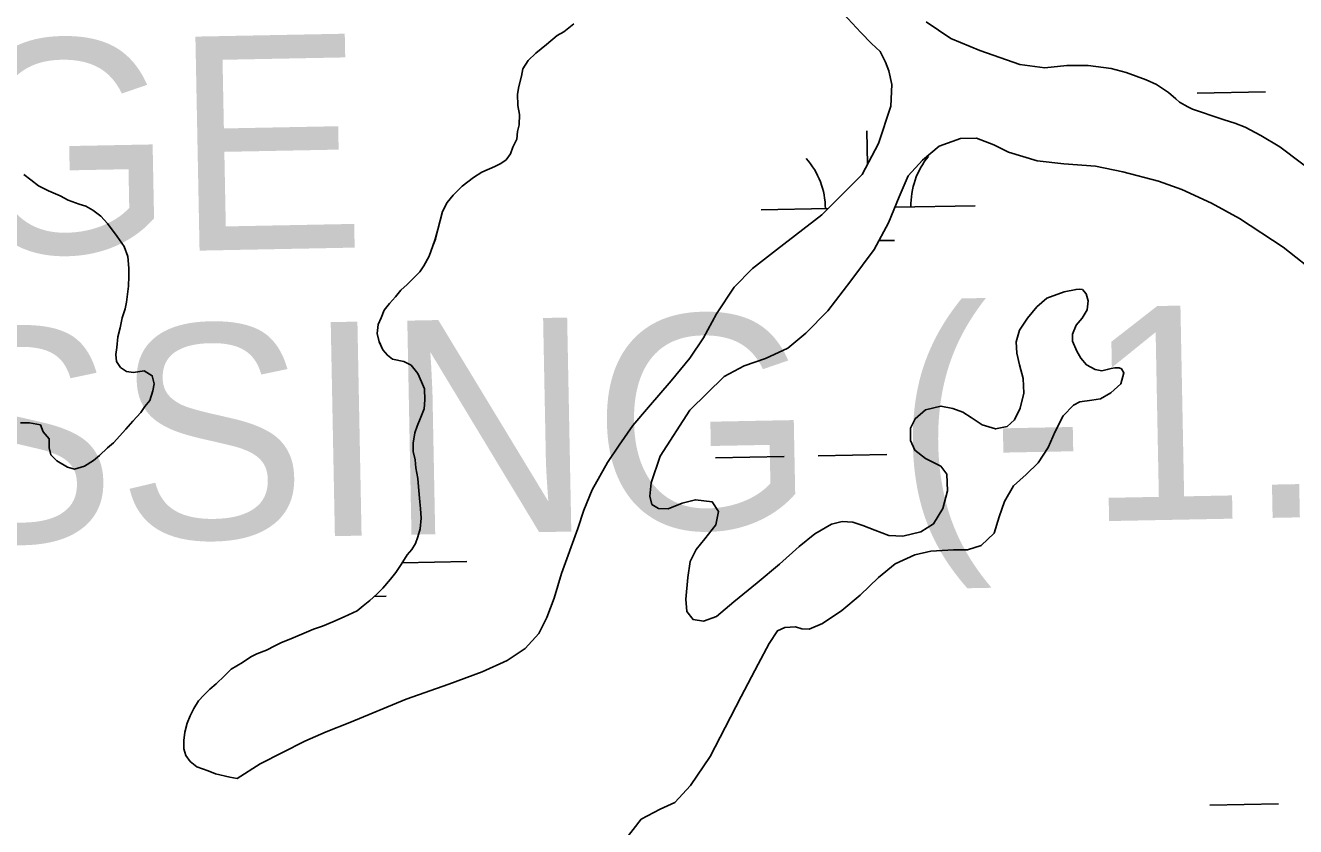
# Model space of a CAD drawing. Extents: x 3925854 to 3964121, y 224593 to 250589.
# Drawn here: x 3945031 to 3945625, y 235704 to 236078 of the extents above; entities that cross this region are included whole.
import ezdxf

# ---------------------------------------------------------------- set-up
doc = ezdxf.new("R2010")
doc.units = 0
for name, color, linetype in [('V-CHAN-NAID', 7, 'Continuous'), ('V-TOPO-SHOR', 7, 'Continuous'), ('V-WETL-SWMP', 7, 'Continuous')]:
    doc.layers.add(name, color=color, linetype=linetype)

msp = doc.modelspace()

# ---------------------------------------------------------------- linework, layer by layer
at = {"layer": 'V-TOPO-SHOR'}
for points in [[(3945411.258, 236085.413), (3945421.435, 236074.605), (3945426.44, 236069.467), (3945430.415, 236065.739), (3945432.971, 236060.634), (3945434.491, 236056.589), (3945435.981, 236050.273), (3945435.496, 236040.133), (3945429.67, 236022.717), (3945422.131, 236008.297), (3945403.16, 235989.306), (3945382.127, 235972.967), (3945370.818, 235964.372), (3945362.305, 235955.561), (3945354.092, 235943.077), (3945347.997, 235931.96), (3945341.573, 235922.425), (3945332.861, 235911.869), (3945322.203, 235899.591), (3945314.916, 235890.941), (3945308.498, 235881.755), (3945303.14, 235873.604), (3945295.974, 235860.929), (3945292.001, 235851.361), (3945289.263, 235842.827), (3945281.636, 235821.759), (3945278.161, 235810.262), (3945274.716, 235801.21), (3945270.943, 235793.738), (3945264.556, 235786.826), (3945256.257, 235781.164), (3945244.469, 235775.896), (3945228.996, 235770.154), (3945208.961, 235763.072), (3945182.752, 235752.223), (3945171.675, 235747.822), (3945161.644, 235743.409), (3945140.863, 235732.837), (3945130.102, 235725.987)], [(3945287.317, 236078.658), (3945282.719, 236074.872), (3945279.547, 236073.166), (3945274.595, 236069.033), (3945269.643, 236064.9), (3945266.098, 236061.449), (3945263.597, 236057.633), (3945262.852, 236054.144), (3945261.738, 236049.261), (3945260.992, 236045.771), (3945261.273, 236040.52), (3945261.916, 236036.314), (3945261.85, 236031.415), (3945261.111, 236028.277), (3945260.714, 236024.784), (3945258.913, 236020.96), (3945257.822, 236017.824), (3945255.686, 236015.056), (3945253.216, 236013.337), (3945250.398, 236011.975), (3945244.414, 236009.256), (3945240.535, 236006.859), (3945235.23, 236002.731), (3945230.979, 235998.59), (3945228.132, 235995.129), (3945225.98, 235990.959), (3945224.874, 235986.775), (3945223.77, 235982.591), (3945222.66, 235978.056), (3945221.568, 235974.923), (3945219.754, 235970.049), (3945217.245, 235965.535), (3945215.459, 235962.76), (3945212.622, 235959.997), (3945209.434, 235956.89), (3945206.597, 235954.13), (3945204.109, 235951.015), (3945201.266, 235947.904), (3945198.778, 235944.789), (3945197.33, 235941.307), (3945195.89, 235938.178), (3945195.485, 235933.985), (3945196.482, 235930.125), (3945198.18, 235926.252), (3945200.248, 235923.776), (3945202.673, 235921.994), (3945207.906, 235920.876), (3945211.381, 235919.08), (3945214.478, 235915.191), (3945216.176, 235911.32), (3945217.534, 235908.152), (3945217.814, 235902.903), (3945217.409, 235898.709), (3945215.959, 235894.881), (3945214.152, 235890.705), (3945213.063, 235887.572), (3945212.299, 235882.683), (3945212.248, 235878.835), (3945213.245, 235874.972), (3945213.544, 235871.12), (3945214.527, 235866.209), (3945214.826, 235862.359), (3945215.434, 235855.353), (3945215.742, 235852.199), (3945216.032, 235847.648), (3945215.617, 235842.755), (3945214.517, 235838.921), (3945213.425, 235835.788), (3945211.639, 235833.013), (3945209.507, 235830.59), (3945206.648, 235826.08), (3945204.15, 235822.265), (3945201.66, 235819.148), (3945198.106, 235814.999), (3945195.27, 235812.236), (3945192.079, 235809.131), (3945188.9, 235806.725), (3945186.068, 235804.312), (3945180.086, 235801.593), (3945174.806, 235799.215), (3945169.881, 235797.179), (3945165.664, 235795.836), (3945162.498, 235794.48), (3945156.163, 235791.764), (3945150.535, 235789.391), (3945147.717, 235788.027), (3945143.842, 235785.981), (3945139.271, 235784.291), (3945136.455, 235782.929), (3945132.57, 235780.183), (3945127.28, 235777.103), (3945124.092, 235773.996), (3945120.192, 235770.201), (3945117.362, 235767.788), (3945114.525, 235765.028)], [(3945637.412, 236005.901), (3945617.15, 236021.216), (3945608.296, 236026.406), (3945601.001, 236030.35), (3945596.127, 236032.165), (3945591.251, 236033.803), (3945586.024, 236035.448), (3945580.626, 236037.268), (3945576.448, 236038.722), (3945574.187, 236039.802), (3945570.367, 236041.952), (3945568.639, 236043.549), (3945565.182, 236046.568), (3945559.634, 236050.316), (3945554.763, 236052.481), (3945545.363, 236055.928), (3945538.39, 236057.771), (3945527.738, 236059.137), (3945517.766, 236059.094), (3945507.43, 236058.006), (3945495.73, 236059.561), (3945477.099, 236066.104), (3945463.529, 236071.707), (3945451.913, 236079.559)], [(3945459.771, 235852.115), (3945455.476, 235844.998), (3945449.48, 235841.23), (3945441.056, 235839.243), (3945434.589, 235839.503), (3945427.974, 235842.038), (3945422.405, 235844.211), (3945417.703, 235845.85), (3945412.808, 235846.089), (3945407.719, 235844.932), (3945399.961, 235840.312), (3945392.711, 235834.461), (3945383.506, 235826.185), (3945373.069, 235817.401), (3945362.106, 235808.625), (3945353.967, 235801.738), (3945347.991, 235799.542), (3945343.105, 235800.306), (3945340.178, 235804.019), (3945339.732, 235809.799), (3945340.565, 235819.932), (3945341.714, 235827.438), (3945344.587, 235832.999), (3945348.501, 235838.02), (3945353.662, 235844.598), (3945354.969, 235850.704), (3945352.054, 235855.291), (3945344.196, 235856.27), (3945338.05, 235854.603), (3945331.37, 235852.068), (3945326.997, 235852.125), (3945323.876, 235854.091), (3945322.877, 235857.951), (3945323.485, 235864.243), (3945327.673, 235876.607), (3945341.601, 235898.113), (3945357.553, 235913.821), (3945366.89, 235918.769), (3945376.909, 235922.31), (3945387.292, 235927.069), (3945395.783, 235934.131), (3945406.066, 235944.49), (3945416.749, 235958.516), (3945427.615, 235973.242), (3945434.425, 235985.573), (3945439.309, 235997.752), (3945443.641, 236007.666), (3945450.209, 236014.927), (3945457.991, 236021.47), (3945468.01, 236025.011), (3945475.537, 236025.261), (3945483.538, 236022.006), (3945490.491, 236018.59), (3945503.907, 236014.564), (3945516.308, 236013.176), (3945531.164, 236012.102), (3945543.901, 236009.485), (3945560.459, 236005.067), (3945571.428, 236001.25), (3945585.338, 235994.766), (3945598.363, 235987.596), (3945618.827, 235974.206), (3945635.793, 235960.861)], [(3945030.412, 236008.168), (3945033.625, 236005.807), (3945037.297, 236002.976), (3945041.903, 236000.597), (3945047.437, 235998.205), (3945051.121, 235996.3), (3945056.196, 235994.379), (3945059.43, 235993.408), (3945062.652, 235991.51), (3945066.324, 235988.679), (3945069.527, 235985.39), (3945074.083, 235979.302), (3945077.266, 235974.622), (3945079.06, 235969.961), (3945079.449, 235964.39), (3945079.4, 235960.681), (3945079.339, 235956.045), (3945078.315, 235948.639), (3945077.807, 235945.399), (3945076.361, 235941.246), (3945075.372, 235936.621), (3945074.389, 235932.46), (3945073.858, 235927.366), (3945073.35, 235924.126), (3945073.772, 235920.874), (3945075.589, 235918.068), (3945078.347, 235916.176), (3945081.585, 235915.67), (3945086.699, 235916.53), (3945090.377, 235914.163), (3945091.256, 235910.442), (3945090.748, 235907.202), (3945089.296, 235902.584), (3945086.941, 235899.833), (3945085.048, 235897.074), (3945081.284, 235892.952), (3945077.989, 235889.286), (3945072.341, 235882.867), (3945069.529, 235880.588), (3945065.769, 235876.926), (3945062.957, 235874.647), (3945058.746, 235871.919), (3945054.093, 235870.59), (3945050.859, 235871.56), (3945045.794, 235874.409), (3945043.05, 235877.227), (3945042.165, 235880.486), (3945042.221, 235884.659), (3945039.483, 235887.94), (3945038.135, 235891.205), (3945033.048, 235892.2), (3945028.874, 235892.255)], [(3945311.299, 235697.343), (3945318.776, 235707.04), (3945327.759, 235711.644), (3945334.624, 235714.878), (3945341.9, 235722.829), (3945351.002, 235736.351), (3945358.004, 235749.903), (3945365.543, 235764.323), (3945373.44, 235779.437), (3945378.642, 235789.165), (3945382.57, 235795.059), (3945385.914, 235796.589), (3945390.989, 235796.874), (3945393.95, 235795.958), (3945397.272, 235795.739), (3945403.605, 235798.455), (3945412.606, 235804.458), (3945421.099, 235811.691), (3945429.78, 235819.973), (3945437.563, 235826.343), (3945446.715, 235830.594), (3945454.084, 235832.247), (3945464.762, 235832.804), (3945471.236, 235832.894), (3945477.734, 235834.907), (3945483.757, 235840.601), (3945486.135, 235848.264), (3945488.502, 235855.406), (3945492.797, 235862.697), (3945498.64, 235868.042), (3945504.313, 235873.563), (3945508.956, 235880.674), (3945512.202, 235888.153), (3945515.972, 235895.45), (3945520.763, 235900.46), (3945523.757, 235901.996), (3945529.364, 235902.794), (3945533.397, 235903.442), (3945538.33, 235906.176), (3945542.936, 235910.487), (3945544.403, 235915.541), (3945543.204, 235917.481), (3945542.16, 235917.845), (3945540.061, 235917.874), (3945538.482, 235917.544), (3945536.551, 235917.044), (3945534.095, 235916.553), (3945530.953, 235917.118), (3945526.96, 235919.271), (3945524.203, 235922.455), (3945522.321, 235925.63), (3945520.283, 235930.381), (3945520.328, 235933.703), (3945522.133, 235937.879), (3945524.801, 235941.166), (3945527.126, 235944.983), (3945527.705, 235949.173), (3945526.702, 235952.512), (3945524.977, 235954.457), (3945523.404, 235954.654), (3945522.004, 235954.498), (3945516.39, 235953.347), (3945508.307, 235950.48), (3945503.703, 235946.343), (3945499.261, 235941.156), (3945495.511, 235935.431), (3945494.04, 235930.029), (3945494.321, 235924.778), (3945495.648, 235919.336), (3945497.311, 235912.842), (3945497.571, 235906.016), (3945495.904, 235899.04), (3945493.209, 235893.654), (3945489.844, 235890.549), (3945484.404, 235889.396), (3945478.131, 235891.229), (3945472.929, 235894.623), (3945469.114, 235897.121), (3945464.414, 235898.934), (3945458.831, 235900.056), (3945451.634, 235898.227), (3945446.856, 235894.093), (3945444.7, 235889.749), (3945444.624, 235883.977), (3945446.662, 235879.402), (3945451.683, 235875.486), (3945458.808, 235871.894), (3945461.559, 235868.183), (3945461.981, 235860.481), (3945459.771, 235852.115)], [(3945114.525, 235765.028), (3945112.039, 235762.261), (3945109.895, 235758.791), (3945108.101, 235755.316), (3945106.655, 235751.836), (3945105.549, 235747.652), (3945105.148, 235743.81), (3945105.096, 235739.962), (3945106.106, 235736.8), (3945108.166, 235733.974), (3945111.281, 235731.483), (3945116.506, 235729.665), (3945119.985, 235728.219), (3945126.613, 235726.732), (3945130.102, 235725.987)]]:
    msp.add_lwpolyline(points, dxfattribs=at)
at = {"layer": 'V-WETL-SWMP'}
for p, q in [((3945578.536, 236046.205), (3945610.53, 236046.787)), ((3945424.524, 236012.877), (3945424.237, 236028.655)), ((3945437.359, 235992.888), (3945474.884, 235993.57)), ((3945374.9, 235991.752), (3945406.171, 235992.321)), ((3945429.866, 235977.318), (3945437.17, 235977.451)), ((3945353.595, 235875.914), (3945385.589, 235876.496)), ((3945401.587, 235876.786), (3945433.581, 235877.368)), ((3945207.113, 235826.813), (3945237.394, 235827.363)), ((3945194.147, 235811.143), (3945199.681, 235811.244)), ((3945584.584, 235713.585), (3945616.579, 235714.167))]:
    msp.add_line(p, q, dxfattribs=at)
for points in [[(3945411.258, 236085.412), (3945421.435, 236074.606), (3945426.44, 236069.467), (3945430.414, 236065.74), (3945432.97, 236060.634), (3945434.491, 236056.59), (3945435.982, 236050.273), (3945435.497, 236040.133), (3945429.669, 236022.717), (3945422.13, 236008.298), (3945403.161, 235989.307), (3945382.128, 235972.968), (3945370.818, 235964.371), (3945362.304, 235955.562), (3945354.092, 235943.076), (3945347.997, 235931.961), (3945341.573, 235922.425), (3945332.861, 235911.87), (3945322.203, 235899.591), (3945314.916, 235890.941), (3945308.497, 235881.755), (3945303.141, 235873.604), (3945295.975, 235860.93), (3945292, 235851.361), (3945289.263, 235842.826), (3945281.636, 235821.76), (3945278.16, 235810.261), (3945274.716, 235801.21), (3945270.944, 235793.738), (3945264.555, 235786.826), (3945256.258, 235781.163), (3945244.468, 235775.896), (3945228.997, 235770.154), (3945208.961, 235763.072), (3945182.753, 235752.224), (3945171.674, 235747.823), (3945161.644, 235743.408), (3945140.862, 235732.838), (3945130.102, 235725.986), (3945126.613, 235726.732), (3945119.986, 235728.219), (3945116.506, 235729.665), (3945111.282, 235731.483), (3945108.167, 235733.974), (3945106.105, 235736.8), (3945105.097, 235739.962), (3945105.148, 235743.81), (3945105.549, 235747.653)], [(3945105.549, 235747.653), (3945106.654, 235751.837), (3945108.1, 235755.316), (3945109.895, 235758.791), (3945112.04, 235762.261), (3945114.526, 235765.027), (3945117.362, 235767.788), (3945120.192, 235770.2), (3945124.091, 235773.996), (3945127.281, 235777.103), (3945132.57, 235780.182), (3945136.455, 235782.929), (3945139.272, 235784.291), (3945143.842, 235785.98), (3945147.718, 235788.027), (3945150.535, 235789.39), (3945156.164, 235791.764), (3945162.498, 235794.479), (3945165.664, 235795.836), (3945169.881, 235797.18), (3945174.806, 235799.214), (3945180.085, 235801.593), (3945186.069, 235804.312), (3945188.9, 235806.724), (3945192.08, 235809.131), (3945195.27, 235812.237), (3945198.106, 235814.998), (3945201.659, 235819.149), (3945204.15, 235822.265), (3945206.649, 235826.081), (3945209.508, 235830.591), (3945211.639, 235833.012), (3945213.425, 235835.787), (3945214.516, 235838.921), (3945215.617, 235842.755), (3945216.032, 235847.647), (3945215.742, 235852.199), (3945215.434, 235855.352), (3945214.827, 235862.358), (3945214.528, 235866.21), (3945213.544, 235871.121), (3945213.245, 235874.973), (3945212.247, 235878.835), (3945212.298, 235882.683), (3945213.062, 235887.571), (3945214.153, 235890.705), (3945215.958, 235894.88), (3945217.408, 235898.709), (3945217.814, 235902.902), (3945217.534, 235908.153), (3945216.176, 235911.32), (3945214.478, 235915.191), (3945211.381, 235919.081), (3945207.906, 235920.876), (3945202.673, 235921.995), (3945200.248, 235923.776), (3945198.181, 235926.253), (3945196.483, 235930.124), (3945195.485, 235933.985), (3945195.891, 235938.178), (3945197.331, 235941.308), (3945198.777, 235944.788), (3945201.267, 235947.903), (3945204.108, 235951.014), (3945206.598, 235954.13), (3945209.433, 235956.891), (3945212.623, 235959.998), (3945215.459, 235962.759), (3945217.245, 235965.534), (3945219.754, 235970.049), (3945221.568, 235974.923), (3945222.659, 235978.057), (3945223.769, 235982.591), (3945224.874, 235986.775), (3945225.979, 235990.958), (3945228.133, 235995.128), (3945230.978, 235998.589), (3945235.231, 236002.731), (3945240.534, 236006.859), (3945244.414, 236009.256), (3945250.398, 236011.976), (3945253.215, 236013.338), (3945255.686, 236015.055), (3945257.822, 236017.825), (3945258.914, 236020.959), (3945260.714, 236024.784), (3945261.11, 236028.277), (3945261.851, 236031.416), (3945261.916, 236036.313), (3945261.272, 236040.52), (3945260.992, 236045.772), (3945261.738, 236049.261), (3945262.852, 236054.144), (3945263.598, 236057.633), (3945266.098, 236061.448), (3945269.642, 236064.899), (3945274.595, 236069.032), (3945279.548, 236073.165), (3945282.719, 236074.872), (3945287.318, 236078.659)], [(3945451.913, 236079.559), (3945463.529, 236071.708), (3945477.1, 236066.105), (3945495.73, 236059.56), (3945507.43, 236058.006), (3945517.766, 236059.093), (3945527.737, 236059.136), (3945538.39, 236057.77), (3945545.363, 236055.928), (3945554.763, 236052.48), (3945559.633, 236050.316), (3945565.181, 236046.569), (3945568.639, 236043.549), (3945570.367, 236041.952), (3945574.187, 236039.802), (3945576.447, 236038.723), (3945580.626, 236037.268), (3945586.025, 236035.447), (3945591.251, 236033.803), (3945596.127, 236032.164), (3945601.001, 236030.35), (3945608.296, 236026.405), (3945617.149, 236021.215), (3945637.413, 236005.902)], [(3945526.959, 235919.271), (3945524.203, 235922.456), (3945522.321, 235925.63), (3945520.284, 235930.38), (3945520.329, 235933.703), (3945522.133, 235937.878), (3945524.801, 235941.166), (3945527.125, 235944.983), (3945527.706, 235949.174), (3945526.701, 235952.511), (3945524.977, 235954.458), (3945523.405, 235954.654), (3945522.004, 235954.498), (3945516.391, 235953.348), (3945508.306, 235950.481), (3945503.703, 235946.344), (3945499.261, 235941.155), (3945495.511, 235935.432), (3945494.04, 235930.028), (3945494.32, 235924.777), (3945495.648, 235919.336), (3945497.311, 235912.842), (3945497.57, 235906.016), (3945495.903, 235899.041), (3945493.208, 235893.654), (3945489.843, 235890.55), (3945484.405, 235889.397), (3945478.132, 235891.23), (3945472.929, 235894.622), (3945469.113, 235897.122), (3945464.414, 235898.934), (3945458.831, 235900.057), (3945451.635, 235898.228), (3945446.857, 235894.093), (3945444.7, 235889.749), (3945444.624, 235883.977), (3945446.662, 235879.402), (3945451.683, 235875.487), (3945458.808, 235871.894), (3945461.558, 235868.184), (3945461.98, 235860.481), (3945459.77, 235852.114), (3945455.477, 235844.998), (3945449.48, 235841.229), (3945441.057, 235839.242), (3945434.588, 235839.503), (3945427.974, 235842.039), (3945422.405, 235844.212), (3945417.704, 235845.849), (3945412.809, 235846.089), (3945407.72, 235844.932), (3945399.962, 235840.312), (3945392.712, 235834.46), (3945383.506, 235826.185), (3945373.069, 235817.402), (3945362.107, 235808.626), (3945353.968, 235801.737), (3945347.992, 235799.542), (3945343.104, 235800.307), (3945340.179, 235804.019), (3945339.731, 235809.798), (3945340.565, 235819.933), (3945341.714, 235827.439), (3945344.587, 235832.999), (3945348.502, 235838.02), (3945353.662, 235844.599), (3945354.968, 235850.704), (3945352.055, 235855.291), (3945344.196, 235856.27), (3945338.051, 235854.602), (3945331.37, 235852.067), (3945326.998, 235852.125), (3945323.875, 235854.091), (3945322.876, 235857.952), (3945323.485, 235864.242), (3945327.672, 235876.606), (3945341.602, 235898.113), (3945357.554, 235913.82), (3945366.891, 235918.769), (3945376.909, 235922.31), (3945387.293, 235927.07), (3945395.783, 235934.13), (3945406.067, 235944.49), (3945416.748, 235958.517), (3945427.615, 235973.242), (3945434.425, 235985.572), (3945439.31, 235997.753), (3945443.64, 236007.666), (3945450.209, 236014.926), (3945457.992, 236021.47), (3945468.01, 236025.011), (3945475.536, 236025.261), (3945483.539, 236022.006), (3945490.491, 236018.59), (3945503.908, 236014.564), (3945516.309, 236013.175), (3945531.164, 236012.103), (3945543.9, 236009.486), (3945560.459, 236005.068), (3945571.429, 236001.249), (3945585.338, 235994.767)], [(3945030.411, 236008.168), (3945033.626, 236005.807), (3945037.298, 236002.976), (3945041.904, 236000.596), (3945047.437, 235998.204), (3945051.122, 235996.3), (3945056.197, 235994.378), (3945059.43, 235993.408), (3945062.651, 235991.51), (3945066.324, 235988.679), (3945069.526, 235985.39), (3945074.083, 235979.301), (3945077.267, 235974.622), (3945079.06, 235969.961), (3945079.45, 235964.391), (3945079.401, 235960.682), (3945079.339, 235956.045), (3945078.314, 235948.639), (3945077.807, 235945.4), (3945076.361, 235941.245), (3945075.372, 235936.621), (3945074.389, 235932.46), (3945073.858, 235927.366), (3945073.351, 235924.127), (3945073.772, 235920.875), (3945075.589, 235918.069), (3945078.347, 235916.177), (3945081.586, 235915.671), (3945086.699, 235916.53), (3945090.377, 235914.163), (3945091.255, 235910.441), (3945090.749, 235907.202), (3945089.296, 235902.584), (3945086.941, 235899.833), (3945085.049, 235897.075), (3945081.285, 235892.952), (3945077.99, 235889.286), (3945072.34, 235882.868), (3945069.528, 235880.587), (3945065.769, 235876.927), (3945062.957, 235874.646), (3945058.747, 235871.919), (3945054.092, 235870.59), (3945050.859, 235871.56), (3945045.795, 235874.409), (3945043.05, 235877.228), (3945042.166, 235880.486), (3945042.221, 235884.659), (3945039.483, 235887.941), (3945038.135, 235891.205), (3945033.047, 235892.2), (3945028.874, 235892.256)], [(3945585.338, 235994.767), (3945598.363, 235987.597), (3945618.827, 235974.206), (3945635.793, 235960.861)], [(3945311.3, 235697.344), (3945318.776, 235707.041), (3945327.759, 235711.645), (3945334.624, 235714.878), (3945341.901, 235722.828), (3945351.002, 235736.352), (3945358.004, 235749.904), (3945365.543, 235764.323), (3945373.44, 235779.437), (3945378.642, 235789.165), (3945382.569, 235795.06), (3945385.913, 235796.59), (3945390.989, 235796.873), (3945393.951, 235795.959), (3945397.272, 235795.74), (3945403.605, 235798.455), (3945412.606, 235804.458), (3945421.099, 235811.692), (3945429.781, 235819.974), (3945437.562, 235826.343), (3945446.715, 235830.595), (3945454.084, 235832.247), (3945464.762, 235832.805), (3945471.236, 235832.894), (3945477.735, 235834.907), (3945483.758, 235840.6), (3945486.134, 235848.265), (3945488.502, 235855.406), (3945492.797, 235862.696), (3945498.641, 235868.042), (3945504.312, 235873.564), (3945508.955, 235880.675), (3945512.202, 235888.154), (3945515.973, 235895.451), (3945520.762, 235900.46), (3945523.757, 235901.995), (3945529.365, 235902.795), (3945533.397, 235903.442), (3945538.331, 235906.175), (3945542.937, 235910.487), (3945544.403, 235915.541), (3945543.204, 235917.481), (3945542.16, 235917.845), (3945540.061, 235917.873), (3945538.482, 235917.544), (3945536.551, 235917.044), (3945534.096, 235916.552), (3945530.954, 235917.119), (3945526.959, 235919.271)]]:
    msp.add_lwpolyline(points, dxfattribs=at)
for centre, start, end in [((3945480.117, 235994.14), 140.269876, 181.813534), ((3945369.649, 235992.132), 0.269879, 41.813537), ((3945242.627, 235827.933), 181.116614, 181.813534)]:
    msp.add_arc(centre, 35.246, start, end, dxfattribs=at)

# ---------------------------------------------------------------- texts
at = {"layer": 'V-CHAN-NAID'}
for s, p in [('HEAD RANGE', (3944306.666, 235956.957)), ('FRONT PASSING (-1.5)', (3944309.113, 235822.384))]:
    msp.add_text(s, height=100, rotation=1.11601, dxfattribs=at).set_placement(p)

doc.saveas('drawing.dxf')
